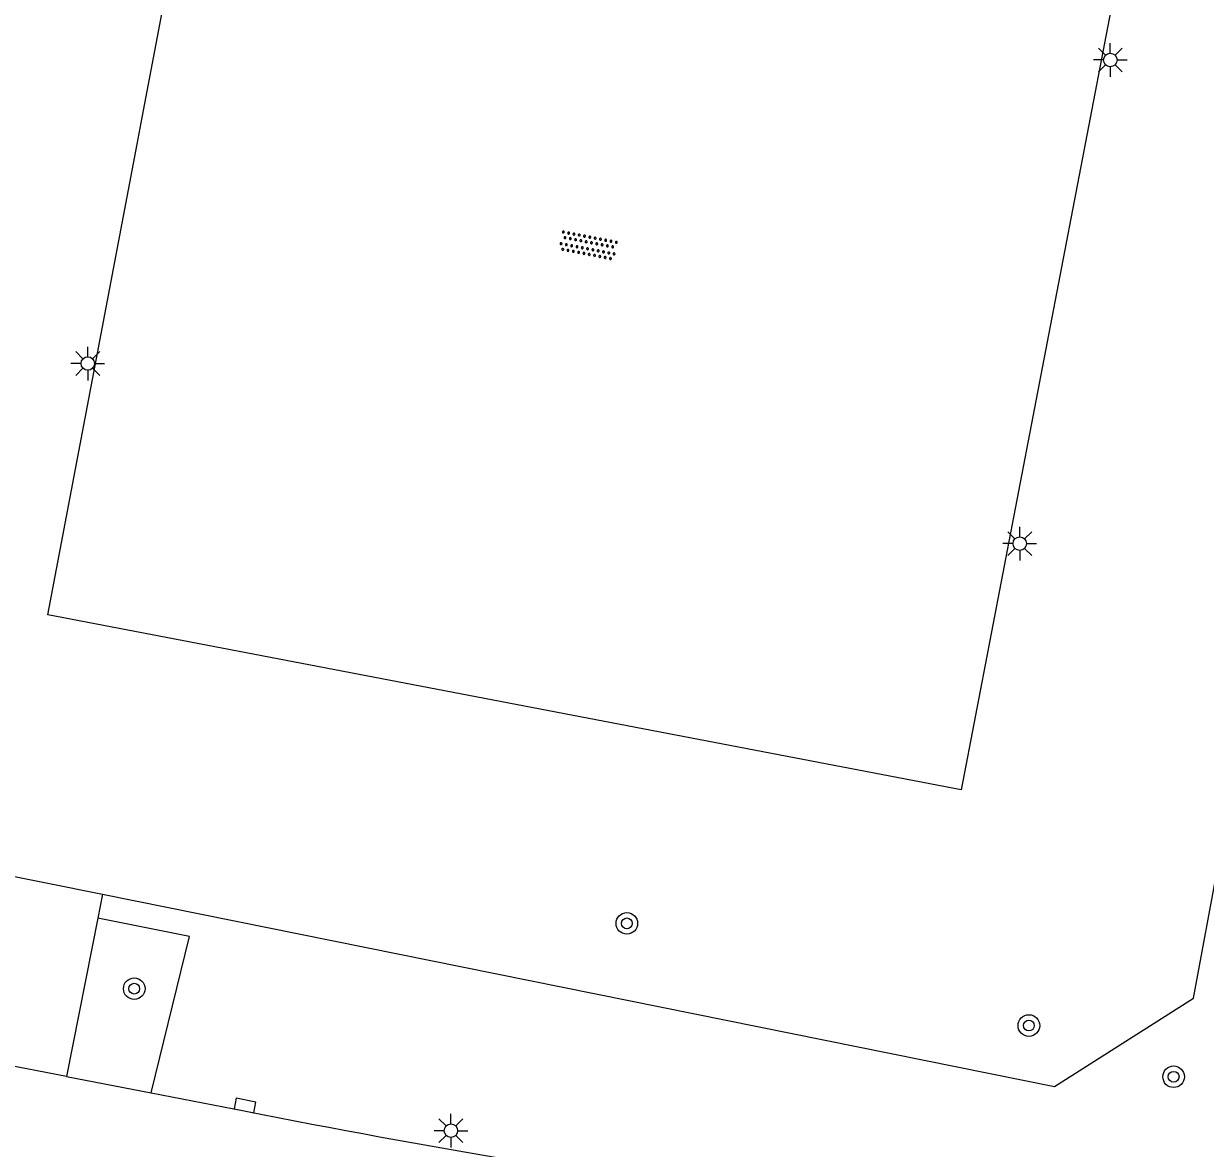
# Model space of a CAD drawing. Extents: x 131000 to 133013, y 393000 to 396501.
# Drawn here: x 132778.95 to 132822.76, y 394716.68 to 394758.38 of the extents above; entities that cross this region are included whole.
import ezdxf

# ---------------------------------------------------------------- set-up
doc = ezdxf.new("R2010")
doc.units = 0
for name, color, linetype in [('gg-afsc-hekwerk', 7, 'Continuous'), ('gg-knt-verharding', 7, 'Continuous'), ('gt-grn-groengrens', 7, 'Continuous'), ('gt-symb-boom', 7, 'Continuous'), ('gt-symb-kolk', 7, 'Continuous'), ('gt-symb-lichtmast', 7, 'Continuous'), ('gt-symb-overige verharding', 7, 'Continuous')]:
    doc.layers.add(name, color=color, linetype=linetype)

# ---------------------------------------------------------------- blocks, each defined once
blk = doc.blocks.new('gt0-LMAST')
at = {"layer": 'gt-symb-lichtmast'}
for p, q in [((-0.005, 0.246), (-0.005, 0.621)), ((-0.182, 0.173), (-0.447, 0.438)), ((0.172, 0.173), (0.437, 0.438)), ((-0.255, -0.004), (-0.63, -0.004)), ((-0.182, -0.181), (-0.447, -0.446)), ((-0.005, -0.254), (-0.005, -0.629)), ((0.437, -0.446), (0.172, -0.181)), ((0.245, -0.004), (0.62, -0.004))]:
    blk.add_line(p, q, dxfattribs=at)
blk.add_circle((-0.005, -0.004), 0.25, dxfattribs=at)
blk = doc.blocks.new('gt0-OVH')
at = {"layer": 'gt-symb-overige verharding'}
for points in [[(-0.972, 0.298), (-0.967, 0.308), (-0.965, 0.319), (-0.966, 0.33), (-0.971, 0.34), (-0.978, 0.348), (-0.988, 0.353), (-0.999, 0.355), (-1.01, 0.354), (-1.02, 0.349), (-1.028, 0.342), (-1.033, 0.332), (-1.035, 0.321), (-1.034, 0.31), (-1.029, 0.3), (-1.022, 0.292), (-1.012, 0.287), (-1.001, 0.285), (-0.99, 0.286), (-0.98, 0.291)], [(-0.872, 0.106), (-0.867, 0.116), (-0.865, 0.126), (-0.866, 0.137), (-0.871, 0.147), (-0.878, 0.156), (-0.888, 0.161), (-0.899, 0.163), (-0.91, 0.162), (-0.92, 0.157), (-0.928, 0.15), (-0.933, 0.14), (-0.935, 0.129), (-0.934, 0.118), (-0.929, 0.108), (-0.922, 0.1), (-0.912, 0.095), (-0.901, 0.092), (-0.89, 0.094), (-0.88, 0.098)], [(-0.772, 0.298), (-0.767, 0.308), (-0.765, 0.319), (-0.766, 0.33), (-0.771, 0.34), (-0.778, 0.348), (-0.788, 0.353), (-0.799, 0.355), (-0.81, 0.354), (-0.82, 0.349), (-0.828, 0.342), (-0.833, 0.332), (-0.835, 0.321), (-0.834, 0.31), (-0.829, 0.3), (-0.822, 0.292), (-0.812, 0.287), (-0.801, 0.285), (-0.79, 0.286), (-0.78, 0.291)], [(-0.672, 0.106), (-0.667, 0.116), (-0.665, 0.126), (-0.666, 0.137), (-0.671, 0.147), (-0.678, 0.156), (-0.688, 0.161), (-0.699, 0.163), (-0.71, 0.162), (-0.72, 0.157), (-0.728, 0.15), (-0.733, 0.14), (-0.735, 0.129), (-0.734, 0.118), (-0.729, 0.108), (-0.722, 0.1), (-0.712, 0.095), (-0.701, 0.092), (-0.69, 0.094), (-0.68, 0.098)], [(-0.572, 0.298), (-0.567, 0.308), (-0.565, 0.319), (-0.566, 0.33), (-0.571, 0.34), (-0.578, 0.348), (-0.588, 0.353), (-0.599, 0.355), (-0.61, 0.354), (-0.62, 0.349), (-0.628, 0.342), (-0.633, 0.332), (-0.635, 0.321), (-0.634, 0.31), (-0.629, 0.3), (-0.622, 0.292), (-0.612, 0.287), (-0.601, 0.285), (-0.59, 0.286), (-0.58, 0.291)], [(-0.472, 0.106), (-0.467, 0.116), (-0.465, 0.126), (-0.466, 0.137), (-0.471, 0.147), (-0.478, 0.156), (-0.488, 0.161), (-0.499, 0.163), (-0.51, 0.162), (-0.52, 0.157), (-0.528, 0.15), (-0.533, 0.14), (-0.535, 0.129), (-0.534, 0.118), (-0.529, 0.108), (-0.522, 0.1), (-0.512, 0.095), (-0.501, 0.092), (-0.49, 0.094), (-0.48, 0.098)], [(-0.372, 0.298), (-0.367, 0.308), (-0.365, 0.319), (-0.366, 0.33), (-0.371, 0.34), (-0.378, 0.348), (-0.388, 0.353), (-0.399, 0.355), (-0.41, 0.354), (-0.42, 0.349), (-0.428, 0.342), (-0.433, 0.332), (-0.435, 0.321), (-0.434, 0.31), (-0.429, 0.3), (-0.422, 0.292), (-0.412, 0.287), (-0.401, 0.285), (-0.39, 0.286), (-0.38, 0.291)], [(-0.272, 0.106), (-0.267, 0.116), (-0.265, 0.126), (-0.266, 0.137), (-0.271, 0.147), (-0.278, 0.156), (-0.288, 0.161), (-0.299, 0.163), (-0.31, 0.162), (-0.32, 0.157), (-0.328, 0.15), (-0.333, 0.14), (-0.335, 0.129), (-0.334, 0.118), (-0.329, 0.108), (-0.322, 0.1), (-0.312, 0.095), (-0.301, 0.092), (-0.29, 0.094), (-0.28, 0.098)], [(-0.172, 0.298), (-0.167, 0.308), (-0.165, 0.319), (-0.166, 0.33), (-0.171, 0.34), (-0.178, 0.348), (-0.188, 0.353), (-0.199, 0.355), (-0.21, 0.354), (-0.22, 0.349), (-0.228, 0.342), (-0.233, 0.332), (-0.235, 0.321), (-0.234, 0.31), (-0.229, 0.3), (-0.222, 0.292), (-0.212, 0.287), (-0.201, 0.285), (-0.19, 0.286), (-0.18, 0.291)], [(-0.072, 0.106), (-0.067, 0.116), (-0.065, 0.126), (-0.066, 0.137), (-0.071, 0.147), (-0.078, 0.156), (-0.088, 0.161), (-0.099, 0.163), (-0.11, 0.162), (-0.12, 0.157), (-0.128, 0.15), (-0.133, 0.14), (-0.135, 0.129), (-0.134, 0.118), (-0.129, 0.108), (-0.122, 0.1), (-0.112, 0.095), (-0.101, 0.092), (-0.09, 0.094), (-0.08, 0.098)], [(0.028, 0.298), (0.033, 0.308), (0.035, 0.319), (0.034, 0.33), (0.029, 0.34), (0.022, 0.348), (0.012, 0.353), (0.001, 0.355), (-0.01, 0.354), (-0.02, 0.349), (-0.028, 0.342), (-0.033, 0.332), (-0.035, 0.321), (-0.034, 0.31), (-0.029, 0.3), (-0.022, 0.292), (-0.012, 0.287), (-0.001, 0.285), (0.01, 0.286), (0.02, 0.291)], [(0.128, 0.106), (0.133, 0.116), (0.135, 0.126), (0.134, 0.137), (0.129, 0.147), (0.122, 0.156), (0.112, 0.161), (0.101, 0.163), (0.09, 0.162), (0.08, 0.157), (0.072, 0.15), (0.067, 0.14), (0.065, 0.129), (0.066, 0.118), (0.071, 0.108), (0.078, 0.1), (0.088, 0.095), (0.099, 0.092), (0.11, 0.094), (0.12, 0.098)], [(0.228, 0.298), (0.233, 0.308), (0.235, 0.319), (0.234, 0.33), (0.229, 0.34), (0.222, 0.348), (0.212, 0.353), (0.201, 0.355), (0.19, 0.354), (0.18, 0.349), (0.172, 0.342), (0.167, 0.332), (0.165, 0.321), (0.166, 0.31), (0.171, 0.3), (0.178, 0.292), (0.188, 0.287), (0.199, 0.285), (0.21, 0.286), (0.22, 0.291)], [(0.328, 0.106), (0.333, 0.116), (0.335, 0.126), (0.334, 0.137), (0.329, 0.147), (0.322, 0.156), (0.312, 0.161), (0.301, 0.163), (0.29, 0.162), (0.28, 0.157), (0.272, 0.15), (0.267, 0.14), (0.265, 0.129), (0.266, 0.118), (0.271, 0.108), (0.278, 0.1), (0.288, 0.095), (0.299, 0.092), (0.31, 0.094), (0.32, 0.098)], [(0.428, 0.298), (0.433, 0.308), (0.435, 0.319), (0.434, 0.33), (0.429, 0.34), (0.422, 0.348), (0.412, 0.353), (0.401, 0.355), (0.39, 0.354), (0.38, 0.349), (0.372, 0.342), (0.367, 0.332), (0.365, 0.321), (0.366, 0.31), (0.371, 0.3), (0.378, 0.292), (0.388, 0.287), (0.399, 0.285), (0.41, 0.286), (0.42, 0.291)], [(0.528, 0.106), (0.533, 0.116), (0.535, 0.126), (0.534, 0.137), (0.529, 0.147), (0.522, 0.156), (0.512, 0.161), (0.501, 0.163), (0.49, 0.162), (0.48, 0.157), (0.472, 0.15), (0.467, 0.14), (0.465, 0.129), (0.466, 0.118), (0.471, 0.108), (0.478, 0.1), (0.488, 0.095), (0.499, 0.092), (0.51, 0.094), (0.52, 0.098)], [(0.628, 0.298), (0.633, 0.308), (0.635, 0.319), (0.634, 0.33), (0.629, 0.34), (0.622, 0.348), (0.612, 0.353), (0.601, 0.355), (0.59, 0.354), (0.58, 0.349), (0.572, 0.342), (0.567, 0.332), (0.565, 0.321), (0.566, 0.31), (0.571, 0.3), (0.578, 0.292), (0.588, 0.287), (0.599, 0.285), (0.61, 0.286), (0.62, 0.291)], [(0.728, 0.106), (0.733, 0.116), (0.735, 0.126), (0.734, 0.137), (0.729, 0.147), (0.722, 0.156), (0.712, 0.161), (0.701, 0.163), (0.69, 0.162), (0.68, 0.157), (0.672, 0.15), (0.667, 0.14), (0.665, 0.129), (0.666, 0.118), (0.671, 0.108), (0.678, 0.1), (0.688, 0.095), (0.699, 0.092), (0.71, 0.094), (0.72, 0.098)], [(0.828, 0.298), (0.833, 0.308), (0.835, 0.319), (0.834, 0.33), (0.829, 0.34), (0.822, 0.348), (0.812, 0.353), (0.801, 0.355), (0.79, 0.354), (0.78, 0.349), (0.772, 0.342), (0.767, 0.332), (0.765, 0.321), (0.766, 0.31), (0.771, 0.3), (0.778, 0.292), (0.788, 0.287), (0.799, 0.285), (0.81, 0.286), (0.82, 0.291)], [(0.928, 0.106), (0.933, 0.116), (0.935, 0.126), (0.934, 0.137), (0.929, 0.147), (0.922, 0.156), (0.912, 0.161), (0.901, 0.163), (0.89, 0.162), (0.88, 0.157), (0.872, 0.15), (0.867, 0.14), (0.865, 0.129), (0.866, 0.118), (0.871, 0.108), (0.878, 0.1), (0.888, 0.095), (0.899, 0.092), (0.91, 0.094), (0.92, 0.098)], [(1.028, 0.298), (1.033, 0.308), (1.035, 0.319), (1.034, 0.33), (1.029, 0.34), (1.022, 0.348), (1.012, 0.353), (1.001, 0.355), (0.99, 0.354), (0.98, 0.349), (0.972, 0.342), (0.967, 0.332), (0.965, 0.321), (0.966, 0.31), (0.971, 0.3), (0.978, 0.292), (0.988, 0.287), (0.999, 0.285), (1.01, 0.286), (1.02, 0.291)], [(-0.972, -0.142), (-0.967, -0.132), (-0.965, -0.121), (-0.966, -0.11), (-0.971, -0.1), (-0.978, -0.092), (-0.988, -0.087), (-0.999, -0.085), (-1.01, -0.086), (-1.02, -0.091), (-1.028, -0.098), (-1.033, -0.108), (-1.035, -0.119), (-1.034, -0.13), (-1.029, -0.14), (-1.022, -0.148), (-1.012, -0.153), (-1.001, -0.155), (-0.99, -0.154), (-0.98, -0.149)], [(-0.872, -0.334), (-0.867, -0.324), (-0.865, -0.314), (-0.866, -0.303), (-0.871, -0.293), (-0.878, -0.284), (-0.888, -0.279), (-0.899, -0.277), (-0.91, -0.278), (-0.92, -0.283), (-0.928, -0.29), (-0.933, -0.3), (-0.935, -0.311), (-0.934, -0.322), (-0.929, -0.332), (-0.922, -0.34), (-0.912, -0.345), (-0.901, -0.348), (-0.89, -0.346), (-0.88, -0.342)], [(-0.772, -0.142), (-0.767, -0.132), (-0.765, -0.121), (-0.766, -0.11), (-0.771, -0.1), (-0.778, -0.092), (-0.788, -0.087), (-0.799, -0.085), (-0.81, -0.086), (-0.82, -0.091), (-0.828, -0.098), (-0.833, -0.108), (-0.835, -0.119), (-0.834, -0.13), (-0.829, -0.14), (-0.822, -0.148), (-0.812, -0.153), (-0.801, -0.155), (-0.79, -0.154), (-0.78, -0.149)], [(-0.672, -0.334), (-0.667, -0.324), (-0.665, -0.314), (-0.666, -0.303), (-0.671, -0.293), (-0.678, -0.284), (-0.688, -0.279), (-0.699, -0.277), (-0.71, -0.278), (-0.72, -0.283), (-0.728, -0.29), (-0.733, -0.3), (-0.735, -0.311), (-0.734, -0.322), (-0.729, -0.332), (-0.722, -0.34), (-0.712, -0.345), (-0.701, -0.348), (-0.69, -0.346), (-0.68, -0.342)], [(-0.572, -0.142), (-0.567, -0.132), (-0.565, -0.121), (-0.566, -0.11), (-0.571, -0.1), (-0.578, -0.092), (-0.588, -0.087), (-0.599, -0.085), (-0.61, -0.086), (-0.62, -0.091), (-0.628, -0.098), (-0.633, -0.108), (-0.635, -0.119), (-0.634, -0.13), (-0.629, -0.14), (-0.622, -0.148), (-0.612, -0.153), (-0.601, -0.155), (-0.59, -0.154), (-0.58, -0.149)], [(-0.472, -0.334), (-0.467, -0.324), (-0.465, -0.314), (-0.466, -0.303), (-0.471, -0.293), (-0.478, -0.284), (-0.488, -0.279), (-0.499, -0.277), (-0.51, -0.278), (-0.52, -0.283), (-0.528, -0.29), (-0.533, -0.3), (-0.535, -0.311), (-0.534, -0.322), (-0.529, -0.332), (-0.522, -0.34), (-0.512, -0.345), (-0.501, -0.348), (-0.49, -0.346), (-0.48, -0.342)], [(-0.372, -0.142), (-0.367, -0.132), (-0.365, -0.121), (-0.366, -0.11), (-0.371, -0.1), (-0.378, -0.092), (-0.388, -0.087), (-0.399, -0.085), (-0.41, -0.086), (-0.42, -0.091), (-0.428, -0.098), (-0.433, -0.108), (-0.435, -0.119), (-0.434, -0.13), (-0.429, -0.14), (-0.422, -0.148), (-0.412, -0.153), (-0.401, -0.155), (-0.39, -0.154), (-0.38, -0.149)], [(-0.272, -0.334), (-0.267, -0.324), (-0.265, -0.314), (-0.266, -0.303), (-0.271, -0.293), (-0.278, -0.284), (-0.288, -0.279), (-0.299, -0.277), (-0.31, -0.278), (-0.32, -0.283), (-0.328, -0.29), (-0.333, -0.3), (-0.335, -0.311), (-0.334, -0.322), (-0.329, -0.332), (-0.322, -0.34), (-0.312, -0.345), (-0.301, -0.348), (-0.29, -0.346), (-0.28, -0.342)], [(-0.172, -0.142), (-0.167, -0.132), (-0.165, -0.121), (-0.166, -0.11), (-0.171, -0.1), (-0.178, -0.092), (-0.188, -0.087), (-0.199, -0.085), (-0.21, -0.086), (-0.22, -0.091), (-0.228, -0.098), (-0.233, -0.108), (-0.235, -0.119), (-0.234, -0.13), (-0.229, -0.14), (-0.222, -0.148), (-0.212, -0.153), (-0.201, -0.155), (-0.19, -0.154), (-0.18, -0.149)], [(-0.072, -0.334), (-0.067, -0.324), (-0.065, -0.314), (-0.066, -0.303), (-0.071, -0.293), (-0.078, -0.284), (-0.088, -0.279), (-0.099, -0.277), (-0.11, -0.278), (-0.12, -0.283), (-0.128, -0.29), (-0.133, -0.3), (-0.135, -0.311), (-0.134, -0.322), (-0.129, -0.332), (-0.122, -0.34), (-0.112, -0.345), (-0.101, -0.348), (-0.09, -0.346), (-0.08, -0.342)], [(0.028, -0.142), (0.033, -0.132), (0.035, -0.121), (0.034, -0.11), (0.029, -0.1), (0.022, -0.092), (0.012, -0.087), (0.001, -0.085), (-0.01, -0.086), (-0.02, -0.091), (-0.028, -0.098), (-0.033, -0.108), (-0.035, -0.119), (-0.034, -0.13), (-0.029, -0.14), (-0.022, -0.148), (-0.012, -0.153), (-0.001, -0.155), (0.01, -0.154), (0.02, -0.149)], [(0.128, -0.334), (0.133, -0.324), (0.135, -0.314), (0.134, -0.303), (0.129, -0.293), (0.122, -0.284), (0.112, -0.279), (0.101, -0.277), (0.09, -0.278), (0.08, -0.283), (0.072, -0.29), (0.067, -0.3), (0.065, -0.311), (0.066, -0.322), (0.071, -0.332), (0.078, -0.34), (0.088, -0.345), (0.099, -0.348), (0.11, -0.346), (0.12, -0.342)], [(0.228, -0.142), (0.233, -0.132), (0.235, -0.121), (0.234, -0.11), (0.229, -0.1), (0.222, -0.092), (0.212, -0.087), (0.201, -0.085), (0.19, -0.086), (0.18, -0.091), (0.172, -0.098), (0.167, -0.108), (0.165, -0.119), (0.166, -0.13), (0.171, -0.14), (0.178, -0.148), (0.188, -0.153), (0.199, -0.155), (0.21, -0.154), (0.22, -0.149)], [(0.328, -0.334), (0.333, -0.324), (0.335, -0.314), (0.334, -0.303), (0.329, -0.293), (0.322, -0.284), (0.312, -0.279), (0.301, -0.277), (0.29, -0.278), (0.28, -0.283), (0.272, -0.29), (0.267, -0.3), (0.265, -0.311), (0.266, -0.322), (0.271, -0.332), (0.278, -0.34), (0.288, -0.345), (0.299, -0.348), (0.31, -0.346), (0.32, -0.342)], [(0.428, -0.142), (0.433, -0.132), (0.435, -0.121), (0.434, -0.11), (0.429, -0.1), (0.422, -0.092), (0.412, -0.087), (0.401, -0.085), (0.39, -0.086), (0.38, -0.091), (0.372, -0.098), (0.367, -0.108), (0.365, -0.119), (0.366, -0.13), (0.371, -0.14), (0.378, -0.148), (0.388, -0.153), (0.399, -0.155), (0.41, -0.154), (0.42, -0.149)], [(0.528, -0.334), (0.533, -0.324), (0.535, -0.314), (0.534, -0.303), (0.529, -0.293), (0.522, -0.284), (0.512, -0.279), (0.501, -0.277), (0.49, -0.278), (0.48, -0.283), (0.472, -0.29), (0.467, -0.3), (0.465, -0.311), (0.466, -0.322), (0.471, -0.332), (0.478, -0.34), (0.488, -0.345), (0.499, -0.348), (0.51, -0.346), (0.52, -0.342)], [(0.628, -0.142), (0.633, -0.132), (0.635, -0.121), (0.634, -0.11), (0.629, -0.1), (0.622, -0.092), (0.612, -0.087), (0.601, -0.085), (0.59, -0.086), (0.58, -0.091), (0.572, -0.098), (0.567, -0.108), (0.565, -0.119), (0.566, -0.13), (0.571, -0.14), (0.578, -0.148), (0.588, -0.153), (0.599, -0.155), (0.61, -0.154), (0.62, -0.149)], [(0.728, -0.334), (0.733, -0.324), (0.735, -0.314), (0.734, -0.303), (0.729, -0.293), (0.722, -0.284), (0.712, -0.279), (0.701, -0.277), (0.69, -0.278), (0.68, -0.283), (0.672, -0.29), (0.667, -0.3), (0.665, -0.311), (0.666, -0.322), (0.671, -0.332), (0.678, -0.34), (0.688, -0.345), (0.699, -0.348), (0.71, -0.346), (0.72, -0.342)], [(0.828, -0.142), (0.833, -0.132), (0.835, -0.121), (0.834, -0.11), (0.829, -0.1), (0.822, -0.092), (0.812, -0.087), (0.801, -0.085), (0.79, -0.086), (0.78, -0.091), (0.772, -0.098), (0.767, -0.108), (0.765, -0.119), (0.766, -0.13), (0.771, -0.14), (0.778, -0.148), (0.788, -0.153), (0.799, -0.155), (0.81, -0.154), (0.82, -0.149)], [(0.928, -0.334), (0.933, -0.324), (0.935, -0.314), (0.934, -0.303), (0.929, -0.293), (0.922, -0.284), (0.912, -0.279), (0.901, -0.277), (0.89, -0.278), (0.88, -0.283), (0.872, -0.29), (0.867, -0.3), (0.865, -0.311), (0.866, -0.322), (0.871, -0.332), (0.878, -0.34), (0.888, -0.345), (0.899, -0.348), (0.91, -0.346), (0.92, -0.342)], [(1.028, -0.142), (1.033, -0.132), (1.035, -0.121), (1.034, -0.11), (1.029, -0.1), (1.022, -0.092), (1.012, -0.087), (1.001, -0.085), (0.99, -0.086), (0.98, -0.091), (0.972, -0.098), (0.967, -0.108), (0.965, -0.119), (0.966, -0.13), (0.971, -0.14), (0.978, -0.148), (0.988, -0.153), (0.999, -0.155), (1.01, -0.154), (1.02, -0.149)]]:
    blk.add_lwpolyline(points, close=True, dxfattribs=at)
blk = doc.blocks.new('gt0-BOOM')
at = {"layer": 'gt-symb-boom'}
for radius in [0.4, 0.2]:
    blk.add_circle((0, 0), radius, dxfattribs=at)
blk = doc.blocks.new('gt0-KOLK')
at = {"layer": 'gt-symb-kolk'}
blk.add_lwpolyline([(0, 0), (0.375, 0), (0.375, 0.4), (-0.375, 0.4), (-0.375, 0), (0, 0)], dxfattribs=at)

msp = doc.modelspace()

# ---------------------------------------------------------------- linework, layer by layer
at = {"layer": 'gg-afsc-hekwerk'}
for p, q in [((132783.164, 394753.913), (132783.351, 394754.895)), ((132781.883, 394726.1), (132817.168, 394718.976))]:
    msp.add_line(p, q, dxfattribs=at)
for points in [[(132817.168, 394718.976), (132822.321, 394722.252), (132832.129, 394775.124)], [(132783.351, 394754.895), (132786.689, 394772.475), (132820.611, 394765.974), (132813.71, 394729.966), (132779.849, 394736.455), (132783.164, 394753.913)], [(132777.821, 394727.915), (132777.633, 394726.958), (132781.883, 394726.1)]]:
    msp.add_lwpolyline(points, dxfattribs=at)
at = {"layer": 'gg-knt-verharding'}
for p, q in [((132781.883, 394726.1), (132781.706, 394725.209)), ((132781.706, 394725.209), (132780.541, 394719.344)), ((132780.541, 394719.344), (132774.76, 394720.461)), ((132780.541, 394719.344), (132783.679, 394718.737)), ((132783.679, 394718.737), (132787.123, 394718.071))]:
    msp.add_line(p, q, dxfattribs=at)
msp.add_arc((132848.527, 395024.895), 312.908, 258.68298, 262.43285, dxfattribs=at)
at = {"layer": 'gt-grn-groengrens'}
msp.add_lwpolyline([(132783.679, 394718.737), (132785.107, 394724.534), (132781.706, 394725.209)], dxfattribs=at)

# ---------------------------------------------------------------- block references
at = {"layer": 'gt-symb-boom'}
for p in [(132801.313, 394725.02), (132783.055, 394722.599), (132816.215, 394721.232), (132821.579, 394719.334)]:
    msp.add_blockref('gt0-BOOM', p, dxfattribs=at)
at = {"layer": 'gt-symb-kolk', "rotation": -10.944351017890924}
msp.add_blockref('gt0-KOLK', (132787.123, 394718.071), dxfattribs=at)
at = {"layer": 'gt-symb-lichtmast'}
for p in [(132819.236, 394757.036), (132781.337, 394745.782), (132815.881, 394739.105), (132794.797, 394717.337)]:
    msp.add_blockref('gt0-LMAST', p, dxfattribs=at)
at = {"layer": 'gt-symb-overige verharding', "rotation": -10.894182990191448}
msp.add_blockref('gt0-OVH', (132799.88, 394750.149), dxfattribs=at)

doc.saveas('drawing.dxf')
